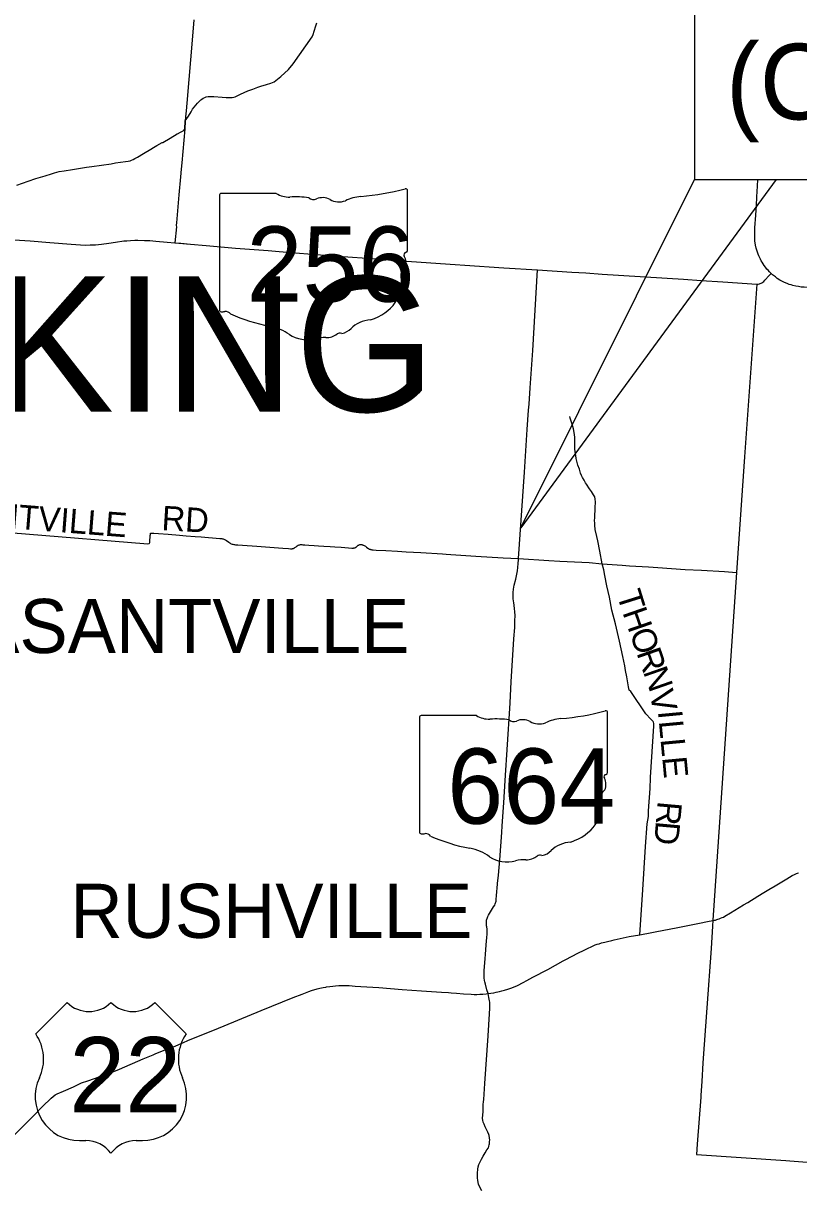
# Model space of a CAD drawing. Extents: x 1761803 to 2441803, y 509895 to 949895.
# Drawn here: x 1970590 to 1999264, y 729125 to 772284 of the extents above; entities that cross this region are included whole.
import ezdxf

# ---------------------------------------------------------------- set-up
doc = ezdxf.new("R2010")
doc.units = 0
for name, color, linetype in [('Default', 7, 'Continuous'), ('GM_X_County', 7, 'Continuous'), ('GM_X_County_Road', 7, 'Continuous'), ('GM_X_County_Road_Text', 7, 'Continuous'), ('GM_X_Interstate_Location', 7, 'Continuous'), ('GM_X_Minor_Lake', 7, 'Continuous'), ('GM_X_Minor_River_Text', 7, 'Continuous'), ('GM_X_State_Location', 7, 'Continuous'), ('GM_X_Township_Road', 7, 'Continuous')]:
    doc.layers.add(name, color=color, linetype=linetype)

msp = doc.modelspace()

# ---------------------------------------------------------------- linework, layer by layer
at = {"layer": 'Default'}
msp.add_lwpolyline([(1995413, 766506), (2024789, 766506), (2024789, 781340), (1995413, 781340)], close=True, dxfattribs=at)
at = {"layer": 'GM_X_County'}
msp.add_lwpolyline([(1976897, 772415), (1976843, 771814), (1976631, 769332), (1976612, 769053), (1976592, 768832), (1976581, 768680), (1976575, 768598), (1976565, 768452), (1976563, 768422), (1976557, 768387), (1976452, 767123), (1976429, 766898), (1976402, 766607), (1976344, 765938), (1976254, 764910), (1976248, 764828), (1976247, 764808), (1976251, 764765), (1976196, 764171), (1976776, 764121), (1977352, 764071), (1978442, 763978), (1979644, 763880), (1980047, 763843), (1981257, 763749), (1982077, 763687), (1983807, 763562), (1983992, 763550), (1984209, 763532), (1984950, 763478), (1986556, 763363), (1986915, 763339), (1988366, 763243), (1989609, 763170), (1990877, 763085), (1991395, 763055), (1991998, 763015), (1995000, 762823), (1995658, 762777), (1996459, 762726), (1997714, 762638), (1997258, 756260), (1996968, 751983), (1996091, 739126), (1996082, 738910), (1996023, 738073), (1995868, 735883), (1995721, 733851), (1995678, 733158), (1995646, 732662), (1995640, 732579), (1995511, 730846), (1995490, 730464), (1998791, 730240), (1998938, 730232), (2000698, 730094)], dxfattribs=at)
at = {"layer": 'GM_X_County_Road'}
msp.add_line((1976194, 754384), (1976194, 754384), dxfattribs=at)
msp.add_line((1976194, 754384), (1976194, 754384), dxfattribs=at)
msp.add_line((1976194, 754384), (1976194, 754384), dxfattribs=at)
for points in [[(1992002, 752306), (1991908, 752773), (1991834, 753153), (1991799, 753309), (1991744, 753567), (1991725, 753733), (1991720, 753815), (1991719, 753896), (1991721, 754011), (1991742, 754377), (1991747, 754590), (1991743, 754688), (1991721, 754780), (1991679, 754855), (1991602, 754977), (1991524, 755072), (1991412, 755244), (1991378, 755298), (1991326, 755390), (1991270, 755489), (1991231, 755570), (1991199, 755654), (1991153, 755795), (1991102, 755954), (1991038, 756193), (1991018, 756304), (1991010, 756370), (1990991, 756536), (1990982, 756645), (1990982, 756734), (1990980, 756983), (1990966, 757155), (1990934, 757294), (1990883, 757459), (1990809, 757688), (1990801, 757744)], [(1962047, 754065), (1965888, 753765), (1966876, 753697), (1966981, 753689), (1968203, 753594), (1969777, 753477), (1970045, 753456), (1970215, 753443), (1970673, 753407), (1975190, 753036), (1975197, 753038)], [(1975197, 753038), (1975247, 753053), (1975256, 753064), (1975263, 753087), (1975266, 753109), (1975286, 753350), (1975288, 753388), (1975295, 753431), (1975340, 753439), (1975363, 753439), (1975421, 753434), (1975585, 753421), (1975944, 753392), (1976369, 753357), (1976615, 753336), (1976942, 753312), (1977171, 753295), (1977858, 753241), (1977896, 753238), (1977927, 753233), (1977956, 753228), (1977978, 753223), (1978004, 753215), (1978031, 753203), (1978063, 753185), (1978104, 753158), (1978184, 753099), (1978224, 753072), (1978252, 753056), (1978282, 753042), (1978312, 753030), (1978343, 753022), (1978375, 753015), (1978398, 753011), (1978435, 753007), (1978521, 753000), (1978701, 752989), (1979225, 752954), (1980190, 752883), (1980402, 752864), (1980468, 752860), (1980500, 752859), (1980533, 752861), (1980549, 752863), (1980564, 752867), (1980579, 752871), (1980594, 752877), (1980609, 752884), (1980636, 752901), (1980675, 752930), (1980714, 752961), (1980729, 752971), (1980742, 752979), (1980756, 752987), (1980771, 752994), (1980787, 753000), (1980803, 753004), (1980820, 753008), (1980839, 753011), (1980860, 753012), (1980886, 753012), (1980932, 753009), (1981001, 753005), (1981148, 752992), (1981344, 752977), (1981507, 752966), (1981704, 752954), (1981933, 752939), (1982113, 752926), (1982342, 752913), (1982620, 752892), (1982735, 752884), (1982784, 752884), (1982802, 752885), (1982818, 752887), (1982833, 752889), (1982848, 752893), (1982862, 752898), (1982877, 752905), (1982891, 752913), (1982904, 752922), (1982929, 752943), (1982965, 752976), (1982978, 752986), (1982992, 752996), (1983007, 753003), (1983014, 753006), (1983038, 753014), (1983054, 753016), (1983071, 753017), (1983088, 753016), (1983104, 753014), (1983123, 753009), (1983147, 752999), (1983163, 752993), (1983194, 752977), (1983220, 752962), (1983243, 752948), (1983263, 752933), (1983286, 752915), (1983325, 752885), (1983358, 752863), (1983386, 752848), (1983413, 752837), (1983434, 752830), (1983454, 752825), (1983477, 752820), (1983523, 752817), (1983639, 752812), (1984002, 752793), (1984430, 752771), (1984753, 752750), (1985289, 752716), (1986096, 752668), (1986229, 752659), (1986406, 752646), (1987322, 752583), (1988336, 752526), (1988907, 752500), (1990026, 752422), (1990435, 752405), (1991512, 752345), (1992002, 752306), (1992741, 752250), (1993006, 752225), (1993710, 752184), (1994052, 752162), (1995069, 752096), (1995676, 752064), (1996521, 752012), (1996968, 751983)], [(1992998, 747624), (1992976, 747752), (1992961, 747833), (1992905, 748119), (1992861, 748360), (1992837, 748524), (1992760, 748879), (1992635, 749443), (1992485, 750077), (1992356, 750590), (1992265, 751069), (1992170, 751490), (1992099, 751874), (1992053, 752079), (1992002, 752306)], [(1993786, 744384), (1993787, 744412), (1993902, 746297), (1993905, 746400), (1993899, 746445), (1993880, 746477), (1993852, 746505), (1993791, 746557), (1993607, 746752), (1993056, 747584), (1992998, 747624)], [(1993393, 738581), (1993506, 740242), (1993601, 741849), (1993661, 742682), (1993706, 742955), (1993714, 743163), (1993774, 743991), (1993786, 744384)]]:
    msp.add_lwpolyline(points, dxfattribs=at)
at = {"layer": 'GM_X_County_Road_Text'}
for p, q in [((1972207, 736081), (1971046, 734921)), ((1976615, 734921), (1975455, 736081)), ((1972671, 730976), (1972903, 730976)), ((1974759, 730976), (1974991, 730976))]:
    msp.add_line(p, q, dxfattribs=at)
for centre, radius, start, end in [((1973019, 736909), 1160, 225.573, 314.427), ((1974643, 736909), 1160, 225.573, 314.427), ((1969716, 733989), 1624, 334.5471, 35.0009), ((1977946, 733989), 1624, 144.9991, 205.4529), ((1972653, 732600), 1624, 154.8319, 270.6383), ((1975009, 732600), 1624, 269.3617, 25.1681), ((1972903, 729816), 1160, 36.8699, 90), ((1974759, 729816), 1160, 90, 143.1301)]:
    msp.add_arc(centre, radius, start, end, dxfattribs=at)
at = {"layer": 'GM_X_Minor_Lake'}
for points in [[(1976557, 768387), (1976563, 768422), (1976565, 768452), (1976575, 768598), (1976581, 768681), (1976694, 768847), (1976794, 769014), (1976852, 769109), (1977026, 769331), (1977100, 769412), (1977152, 769457), (1977192, 769485), (1977237, 769514), (1977297, 769548), (1977355, 769569), (1977421, 769582), (1977484, 769584), (1977629, 769581), (1977944, 769558), (1978086, 769543), (1978246, 769539), (1978310, 769539), (1978375, 769555), (1978422, 769570), (1978470, 769591), (1978625, 769663), (1978759, 769728), (1978897, 769785), (1979074, 769852), (1979266, 769919), (1979373, 769956), (1979589, 770020), (1979748, 770071), (1979862, 770127), (1980109, 770313), (1980395, 770579), (1980573, 770788), (1981268, 771790), (1981313, 771878), (1981350, 771999), (1981409, 772193), (1981447, 772299)], [(1975409, 767691), (1975531, 767763), (1975726, 767875), (1975744, 767885), (1976016, 768043), (1976285, 768195), (1976297, 768201), (1976399, 768259), (1976499, 768314), (1976513, 768323), (1976524, 768334), (1976535, 768345), (1976544, 768358), (1976557, 768387)], [(1970355, 766306), (1970772, 766455), (1971052, 766543), (1971393, 766649), (1971626, 766725), (1971743, 766763), (1971921, 766803), (1972099, 766834), (1972406, 766884), (1972925, 766962), (1973120, 766991), (1973834, 767096), (1973994, 767121), (1974370, 767175), (1974467, 767191), (1974540, 767207), (1974566, 767215), (1974593, 767226), (1974651, 767253), (1974709, 767283), (1974808, 767341), (1975035, 767474), (1975304, 767630), (1975409, 767691)], [(1998241, 763040), (1998190, 763091), (1998133, 763153), (1998092, 763201), (1998038, 763265), (1997988, 763333), (1997946, 763395), (1997910, 763452), (1997878, 763507), (1997847, 763565), (1997810, 763640), (1997786, 763694), (1997765, 763750), (1997738, 763826), (1997716, 763895), (1997694, 763977), (1997669, 764083), (1997657, 764169), (1997649, 764236), (1997644, 764299), (1997640, 764366), (1997638, 764473), (1997640, 764546), (1997648, 764719), (1997678, 765198), (1997700, 765555), (1997719, 765876), (1997741, 766261), (1997757, 766507)], [(1969853, 764304), (1970847, 764238), (1971575, 764179), (1972356, 764114), (1972710, 764094), (1972904, 764086), (1973058, 764090), (1973257, 764100), (1973486, 764119), (1973747, 764152), (1974000, 764190), (1974307, 764238), (1974415, 764247), (1974552, 764254), (1974716, 764262), (1974830, 764265), (1975076, 764260), (1975272, 764250), (1975485, 764234), (1975910, 764196), (1976196, 764171), (1976199, 764170)], [(1976199, 764170), (1976410, 764152), (1976776, 764121), (1977352, 764071), (1978442, 763978), (1979644, 763880), (1980047, 763843), (1981257, 763749), (1982077, 763687), (1983807, 763562), (1983992, 763550), (1984209, 763532), (1984950, 763478), (1986556, 763363), (1986915, 763339), (1988366, 763243), (1989609, 763170)], [(1976199, 764170), (1976410, 764152), (1976776, 764121), (1977352, 764071), (1978442, 763978), (1979644, 763880), (1980047, 763843), (1981257, 763749), (1982077, 763687), (1983807, 763562), (1983992, 763550), (1984209, 763532), (1984950, 763478), (1986556, 763363), (1986915, 763339), (1988366, 763243), (1989609, 763170)], [(1988904, 752448), (1988907, 752500), (1989124, 755690), (1989229, 757265), (1989276, 757985), (1989293, 758203), (1989332, 758813), (1989430, 760191), (1989609, 763170)], [(1989609, 763170), (1990877, 763085), (1991395, 763055), (1991998, 763015), (1995000, 762823), (1995658, 762777), (1996459, 762726), (1997714, 762638)], [(1989609, 763170), (1990877, 763085), (1991395, 763055), (1991998, 763015), (1995000, 762823), (1995658, 762777), (1996459, 762726), (1997714, 762638)], [(1997714, 762638), (1997771, 762644), (1997814, 762652), (1997842, 762661), (1997876, 762675), (1997907, 762692), (1997935, 762712), (1997970, 762742), (1998013, 762785), (1998179, 762965), (1998241, 763040)], [(2003124, 762276), (2003071, 762279), (2003018, 762283), (1999464, 762526), (1999355, 762535), (1999258, 762549), (1999157, 762566), (1999050, 762592), (1998984, 762611), (1998911, 762634), (1998834, 762663), (1998740, 762704), (1998645, 762752), (1998570, 762794), (1998475, 762856), (1998404, 762906), (1998365, 762935), (1998301, 762988), (1998241, 763040)], [(1988770, 750209), (1988778, 750382), (1988770, 750542), (1988754, 750640), (1988738, 750770), (1988726, 750859), (1988710, 751003), (1988700, 751123), (1988702, 751247), (1988716, 751367), (1988748, 751507), (1988802, 751734), (1988830, 751861), (1988864, 752043), (1988882, 752170), (1988895, 752312), (1988904, 752448)], [(1988128, 740454), (1988130, 740479), (1988169, 740787), (1988212, 741362), (1988281, 742364), (1988300, 742617), (1988358, 743470), (1988407, 744294), (1988580, 746954), (1988589, 747163), (1988634, 747934), (1988734, 749532), (1988762, 749948), (1988770, 750208), (1988770, 750209)], [(1987727, 738889), (1987724, 738908), (1987718, 738964), (1987716, 739013), (1987716, 739062), (1987719, 739094), (1987724, 739126), (1987731, 739158), (1987741, 739189), (1987752, 739219), (1987773, 739263), (1987796, 739305), (1987872, 739431), (1987982, 739614), (1988023, 739685), (1988044, 739730), (1988056, 739761), (1988066, 739793), (1988072, 739825), (1988079, 739891), (1988091, 740038), (1988128, 740454)], [(1987667, 737704), (1987678, 737860), (1987692, 738036), (1987717, 738359), (1987729, 738471), (1987744, 738618), (1987747, 738668), (1987745, 738733), (1987743, 738772), (1987739, 738811), (1987730, 738870), (1987727, 738889)], [(1987775, 736412), (1987735, 736556), (1987679, 736762), (1987660, 736842), (1987650, 736900), (1987635, 736992), (1987628, 737123), (1987634, 737250), (1987667, 737704)], [(1987828, 735666), (1987840, 735878), (1987843, 735960), (1987838, 736091), (1987833, 736139), (1987810, 736268), (1987775, 736412)], [(1987823, 730838), (1987824, 730840), (1987836, 730948), (1987847, 730993), (1987816, 731165), (1987802, 731203), (1987771, 731283), (1987722, 731383), (1987676, 731483), (1987627, 731588), (1987602, 731653), (1987586, 731728), (1987576, 731797), (1987593, 732050), (1987602, 732309), (1987607, 732412), (1987621, 732490), (1987663, 733083), (1987781, 734845), (1987828, 735666)], [(1987546, 729115), (1987490, 729227), (1987426, 729366), (1987401, 729502), (1987388, 729603), (1987385, 729773), (1987396, 729915), (1987408, 730010), (1987431, 730094), (1987474, 730171), (1987535, 730285), (1987594, 730406), (1987665, 730527), (1987726, 730636), (1987790, 730714), (1987805, 730762), (1987823, 730838)]]:
    msp.add_lwpolyline(points, dxfattribs=at)
at = {"layer": 'GM_X_Minor_River_Text'}
for points in [[(1996092, 739112), (1996140, 739122), (1996184, 739132), (1996236, 739146), (1996279, 739159), (1996325, 739174), (1996376, 739195), (1996434, 739220), (1996479, 739243), (1996536, 739275), (1996747, 739402), (1997059, 739589), (1997223, 739688), (1997379, 739782), (1997757, 740012), (1997982, 740148), (1998164, 740260), (1998389, 740394), (1998823, 740660), (1998923, 740718), (1999024, 740772), (1999113, 740816), (1999188, 740850), (1999264, 740881), (1999264, 740881)], [(1992353, 738376), (1992441, 738396), (1992998, 738517), (1993393, 738581), (1994337, 738767), (1994412, 738782), (1994852, 738870), (1995591, 739015), (1995894, 739074), (1996092, 739112)], [(1990558, 737626), (1990652, 737678), (1991093, 737900), (1991326, 738021), (1991433, 738070), (1991643, 738166), (1991737, 738209), (1991806, 738236), (1991883, 738256), (1991975, 738283), (1992091, 738314), (1992190, 738340), (1992353, 738376)], [(1989215, 736893), (1989438, 737015), (1989987, 737308), (1990558, 737626)], [(1987775, 736412), (1987878, 736426), (1987988, 736445), (1988081, 736462), (1988194, 736487), (1988290, 736512), (1988385, 736539), (1988511, 736578), (1988620, 736616), (1988774, 736676), (1988865, 736715), (1989073, 736816), (1989215, 736893)], [(1976677, 734673), (1977007, 734814), (1977656, 735075), (1979389, 735789), (1980565, 736262), (1980898, 736392)], [(1980898, 736392), (1981144, 736487), (1981252, 736524), (1981457, 736584), (1981553, 736608), (1981682, 736635), (1981775, 736652), (1981801, 736656), (1981925, 736674), (1982039, 736687), (1982132, 736697), (1982263, 736705), (1982441, 736710), (1982521, 736710), (1982644, 736706), (1982865, 736692), (1983068, 736679), (1983737, 736632), (1984171, 736599)], [(1984171, 736599), (1984596, 736567), (1985318, 736517), (1986057, 736467), (1986312, 736446)], [(1986312, 736446), (1986414, 736438), (1986613, 736422), (1986873, 736403), (1987149, 736387), (1987262, 736383), (1987360, 736383), (1987474, 736386), (1987588, 736393), (1987701, 736403), (1987775, 736412)], [(1975387, 734150), (1975490, 734193), (1975902, 734354), (1976147, 734444), (1976519, 734605), (1976677, 734673)], [(1967929, 728818), (1968829, 729721), (1969179, 730100), (1970475, 731394), (1970959, 731883), (1971297, 732231), (1971614, 732541), (1971690, 732602), (1971765, 732663), (1971835, 732707), (1972070, 732803), (1972441, 732959), (1972744, 733113), (1972971, 733182), (1973431, 733340), (1973746, 733452), (1974142, 733622), (1975020, 733997), (1975387, 734150)]]:
    msp.add_lwpolyline(points, dxfattribs=at)
at = {"layer": 'GM_X_State_Location'}
msp.add_lwpolyline([(1988984, 753637), (1995413, 766506), (1998438, 766506)], close=True, dxfattribs=at)
at = {"layer": 'GM_X_Township_Road'}
for p, q in [((1984800, 763889), (1984800, 766100)), ((1977839, 765923), (1977839, 761696)), ((1979946, 765995), (1977908, 765995)), ((1984799, 763890), (1984800, 763889)), ((1987346, 746692), (1985308, 746692)), ((1992200, 744586), (1992200, 746797)), ((1985239, 746619), (1985239, 742393)), ((1992199, 744587), (1992200, 744586))]:
    msp.add_line(p, q, dxfattribs=at)
for centre, major_axis, start_param, end_param in [((1982320, 771758), (7382, 0), 4.814394, 5.042369), ((1984723, 766109), (77.5, 0), 6.141152, 7.989035), ((1977919, 765932), (80.6, 0), 1.712693, 3.28349), ((1980432, 766486), (782, 0), 4.042523, 4.731795), ((1980691, 763623), (2808, 0), 1.404758, 1.657858), ((1981328, 765954), (226, 0), 3.836095, 5.185415), ((1981660, 765465), (469, 0), 0.950623, 2.079405), ((1982265, 766135), (564, 0), 4.081561, 5.145723), ((1983262, 764705), (1485, 0), 1.699011, 2.107814), ((1984782, 763727), (120, 0), 1.883978, 3.671073), ((1984019, 763447), (720, 0), 5.934695, 6.695948), ((1984717, 763881), (82.9, 0), 5.05454, 6.418171), ((1985077, 762964), (524, 0), 2.387724, 3.262537), ((1982734, 762683), (1846, 0), 5.101752, 6.440018), ((1977920, 761687), (81.4, 0), 3.00124, 4.508301), ((1977932, 762119), (621, 0), 4.665946, 4.897461), ((1978059, 761452), (224, 0), 0.519207, 1.627899), ((1980885, 765250), (5331, 0), 4.195997, 4.488961), ((1979296, 759797), (1668, 0), 0.823519, 1.323587), ((1982231, 761287), (597, 0), 4.937069, 5.64225), ((1983512, 760510), (1011, 0), 1.647645, 2.488434), ((1981100, 761431), (1058, 0), 4.026481, 4.996735), ((1981711, 759970), (870, 0), 1.495662, 1.94098), ((1981789, 761115), (564, 0), 4.691044, 5.507374), ((1982299, 760706), (159, 0), 1.147584, 2.315152), ((1985319, 746628), (80.6, 0), 1.712693, 3.28349), ((1987832, 747183), (782, 0), 4.042523, 4.731795), ((1989720, 752454), (7382, 0), 4.814394, 5.042369), ((1992123, 746806), (77.5, 0), 6.141152, 7.989035), ((1988091, 744319), (2808, 0), 1.404758, 1.657858), ((1988728, 746650), (226, 0), 3.836095, 5.185415), ((1989060, 746162), (469, 0), 0.950623, 2.079405), ((1989665, 746832), (564, 0), 4.081561, 5.145723), ((1990662, 745401), (1485, 0), 1.699011, 2.107814), ((1992182, 744424), (120, 0), 1.883978, 3.671073), ((1992117, 744577), (82.9, 0), 5.05454, 6.418171), ((1991419, 744144), (720, 0), 5.934695, 6.695948), ((1992478, 743661), (524, 0), 2.387724, 3.262537), ((1990134, 743379), (1846, 0), 5.101752, 6.440018), ((1985320, 742384), (81.4, 0), 3.00124, 4.508301), ((1985332, 742816), (621, 0), 4.665946, 4.897461), ((1985459, 742149), (224, 0), 0.519207, 1.627899), ((1988285, 745946), (5331, 0), 4.195997, 4.488961), ((1990912, 741206), (1011, 0), 1.647645, 2.488434), ((1986696, 740494), (1668, 0), 0.823519, 1.323587), ((1988500, 742128), (1058, 0), 4.026481, 4.996735), ((1989189, 741812), (564, 0), 4.691044, 5.507374), ((1989699, 741402), (159, 0), 1.147584, 2.315152), ((1989631, 741983), (597, 0), 4.937069, 5.64225), ((1989111, 740667), (870, 0), 1.495662, 1.94098)]:
    msp.add_ellipse(centre, major_axis=major_axis, ratio=0.8, start_param=start_param, end_param=end_param, dxfattribs=at)

# ---------------------------------------------------------------- texts
at = {"layer": 'GM_X_County_Road'}
for s, height, rotation, p in [('PLEASANTVILLE', 900, 355.5612, (1964852, 754022)), ('RD', 900, 356.5773, (1975687, 753552)), ('T', 900, 287.4466, (1992527, 751179)), ('PLEASANTVILLE', 2000, 0, (1963608, 749003)), ('H', 900, 289.1388, (1992738, 750509)), ('O', 900, 289.2494, (1992998, 749759)), ('R', 900, 289.2503, (1993259, 749012)), ('N', 900, 289.2466, (1993503, 748314)), ('V', 900, 283.4052, (1993730, 747533)), ('I', 900, 275.3483, (1994056, 746853)), ('L', 900, 275.3531, (1994091, 746485)), ('L', 900, 275.3515, (1994153, 745815)), ('E', 900, 275.3515, (1994216, 745144)), ('R', 900, 264.8861, (1994056, 743547)), ('D', 900, 264.8863, (1993990, 742811)), ('RUSHVILLE', 2000, 0, (1972332, 738471))]:
    msp.add_text(s, height=height, rotation=rotation, dxfattribs=at).set_placement(p)
at = {"layer": 'GM_X_County_Road_Text'}
msp.add_text('22', height=2784.4, dxfattribs=at).set_placement((1972290, 732020))
at = {"layer": 'GM_X_Interstate_Location'}
msp.add_text('LICKING', height=5000, dxfattribs=at).set_placement((1959081, 757928))
at = {"layer": 'GM_X_State_Location'}
msp.add_text('(CFN 1886369)', height=2800, dxfattribs=at).set_placement((1996576, 768730))
at = {"layer": 'GM_X_Township_Road'}
for s, p in [('256', (1978843, 761994)), ('664', (1986268, 742691))]:
    msp.add_text(s, height=2784.4, dxfattribs=at).set_placement(p)

doc.saveas('drawing.dxf')
